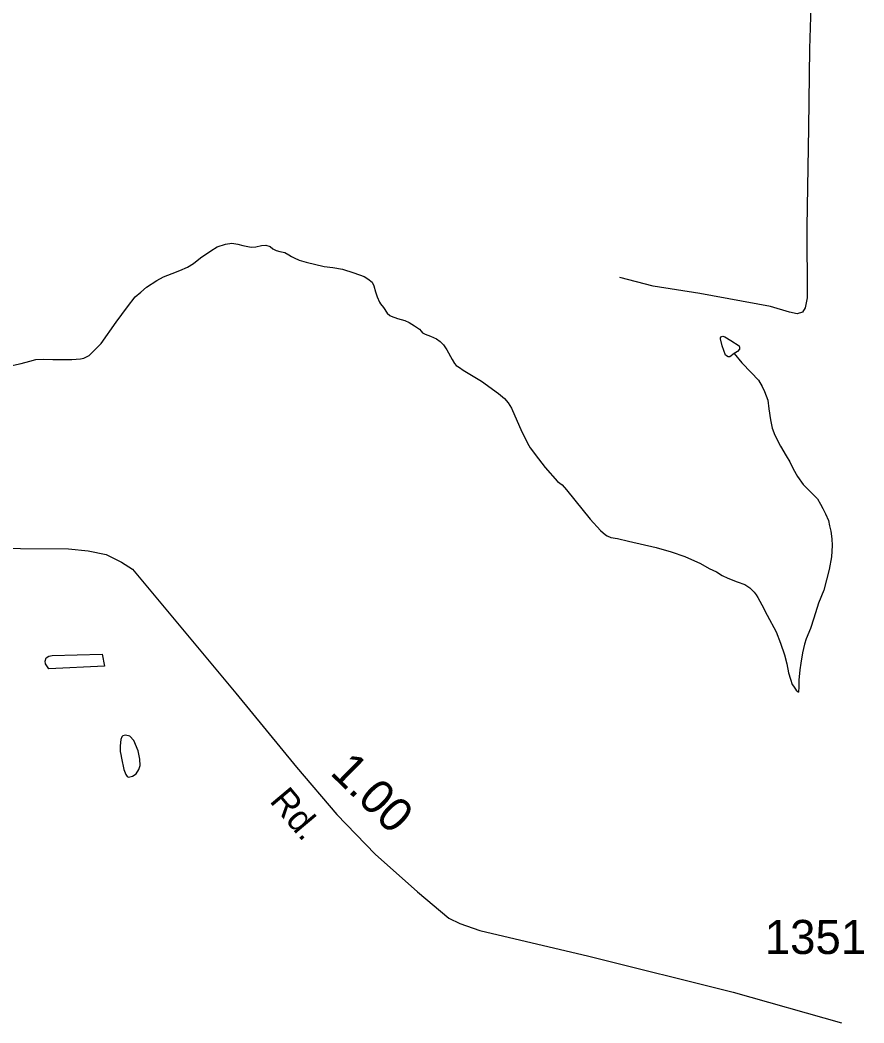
# Model space of a CAD drawing. Extents: x 2082433 to 2279600, y 546599 to 755198.
# Drawn here: x 2159193 to 2162287, y 614416 to 618095 of the extents above; entities that cross this region are included whole.
import ezdxf

# ---------------------------------------------------------------- set-up
doc = ezdxf.new("R2010")
doc.units = 0
for name, color, linetype in [('Exist Hydrographic Misc Water Feature', 7, 'Continuous'), ('Exist Road Non-System Type 51', 7, 'Continuous'), ('Exist Road Secondary Mileage Hundredths English Label', 7, 'Continuous'), ('Exist Road Secondary Type 51 Attributed', 7, 'Continuous'), ('Exist Road Secondary Type 51 Label', 7, 'Continuous'), ('Exist Road Secondary Type 51 Number Label', 7, 'Continuous')]:
    doc.layers.add(name, color=color, linetype=linetype)

msp = doc.modelspace()

# ---------------------------------------------------------------- linework, layer by layer
at = {"layer": 'Exist Hydrographic Misc Water Feature'}
for points in [[(2159158, 616826.6), (2159196.4, 616834.6), (2159228.4, 616843.1), (2159250.3, 616849.1), (2159278.2, 616851.4), (2159312.2, 616849.5), (2159346.3, 616849.6), (2159382.2, 616849.9), (2159413.9, 616851.9), (2159425.8, 616854.2), (2159446.1, 616864.1), (2159468.1, 616886.3), (2159489.6, 616908.2), (2159545.2, 616986.6), (2159586.8, 617042.8), (2159614.5, 617079.1), (2159635, 617097.2), (2159656.7, 617115.4), (2159694.3, 617139.7), (2159718.2, 617153.5), (2159750, 617165.7), (2159778.1, 617176.1), (2159806.2, 617188.1), (2159827.9, 617202.2), (2159853.8, 617222.2), (2159891.9, 617248.5), (2159915.5, 617262.8), (2159945.6, 617272.8), (2159969.2, 617277), (2159991.6, 617273.2), (2160009.2, 617267.3), (2160039.4, 617261.5), (2160057.6, 617263.2), (2160077.3, 617267.5), (2160093.5, 617269.6), (2160109.5, 617263.9), (2160119.5, 617255.9), (2160131.4, 617250), (2160145.2, 617245.9), (2160163.6, 617241.9), (2160177.6, 617234.1), (2160187.6, 617228.1), (2160197.7, 617222.1), (2160215.5, 617214.2), (2160241.9, 617206.6), (2160307.8, 617190.9), (2160339.8, 617187.3), (2160374.2, 617181.3), (2160416, 617167.7), (2160454.2, 617153.8), (2160468.1, 617145.6), (2160483.9, 617133.9), (2160490.1, 617119.9), (2160496.2, 617097.9), (2160502.2, 617080), (2160510.4, 617060.1), (2160514.5, 617054.2), (2160524.9, 617040.1), (2160538.5, 617020.2), (2160548.9, 617010.5), (2160552.8, 617008.3), (2160577, 617000.6), (2160602.8, 616992.6), (2160619, 616984.9), (2160639.1, 616973), (2160657, 616960.9), (2160662.9, 616953.1), (2160668.7, 616947), (2160677.5, 616943.2), (2160697, 616935.4), (2160719.1, 616925.1), (2160733.3, 616915.3), (2160745.1, 616903.3), (2160757.7, 616885.7), (2160777.5, 616849.8), (2160785.7, 616835.6), (2160791.7, 616827.8), (2160804, 616819.8), (2160817.7, 616810.1), (2160884.2, 616770.4), (2160946.3, 616724.5), (2160968.2, 616706.6), (2160982.2, 616690.7), (2160994.7, 616671)], [(2161811, 616871.6), (2161795.4, 616859.4), (2161789.5, 616859.5), (2161779.4, 616865.5), (2161766.7, 616899.4), (2161760.8, 616925), (2161760.8, 616929.1), (2161762.6, 616933.3), (2161769, 616935.2), (2161776.8, 616933.2), (2161798.5, 616919.3), (2161828.8, 616899.8), (2161830.9, 616893.3), (2161830.7, 616887.7), (2161822.9, 616879.6), (2161811, 616871.6)], [(2161811, 616871.6), (2161839.3, 616837.7), (2161873.3, 616801.8), (2161899.8, 616773.9), (2161913.7, 616750.3), (2161921.7, 616732), (2161934.2, 616700.1), (2161938.3, 616668.3), (2161944.3, 616628.4), (2161950.4, 616598.3), (2161960.5, 616572.4), (2161981, 616532.4), (2162001.5, 616496.5), (2162015.2, 616474.5), (2162027.5, 616448.7), (2162043.7, 616420.8), (2162063.8, 616391), (2162091.9, 616363.2), (2162115.9, 616339.2), (2162128, 616319.6), (2162136.2, 616303.4), (2162146.3, 616283.6), (2162156.7, 616259.7), (2162160.6, 616239.6), (2162164.9, 616219.5), (2162168.8, 616191.8), (2162170.7, 616168), (2162167.2, 616125.9), (2162159.4, 616079.7), (2162149.8, 616041.8), (2162139.9, 616003.5), (2162120, 615955.4), (2162102.6, 615901.3), (2162090.7, 615863.3), (2162074.9, 615825.1), (2162069.2, 615805.3), (2162061.2, 615773.3), (2162055.2, 615735.3), (2162051.7, 615711.1), (2162047.4, 615673.1), (2162048.3, 615649.1), (2162046.2, 615629.2)], [(2160994.7, 616671), (2161006.6, 616642.8), (2161028.9, 616593.2), (2161053.3, 616543.3), (2161063.2, 616525.6), (2161093.5, 616485.7), (2161117.9, 616453.7), (2161163.7, 616402.1), (2161179.9, 616389.9), (2161196.1, 616372.1), (2161226.4, 616334.2), (2161282.8, 616264.5), (2161320.9, 616223), (2161339, 616206.9), (2161344.7, 616203.2), (2161359.1, 616197), (2161382.7, 616193.4), (2161423, 616183.6), (2161525, 616160.1), (2161579.5, 616144.6), (2161629.5, 616126.5), (2161687.4, 616101.1), (2161719.8, 616083.2), (2161745.8, 616071.2), (2161767.5, 616057.4), (2161787.6, 616047.4), (2161821.5, 616033.8), (2161849.6, 616023.9), (2161868, 616012.1), (2161884.2, 615996.3), (2161891.8, 615986.2), (2161897.7, 615976.4), (2161912.1, 615950.3), (2161932.2, 615912.4), (2161964.8, 615850.7), (2161980.8, 615808.9), (2161995.1, 615766.6), (2162003.5, 615733), (2162009.5, 615700.8), (2162017.5, 615676.9), (2162024.1, 615657.2), (2162028.2, 615650.9), (2162038.2, 615637.3), (2162046.2, 615629.2)], [(2159493.9, 615768.8), (2159502.3, 615724.9), (2159298.5, 615715.6), (2159286.2, 615733.7), (2159284.6, 615743.7), (2159288.3, 615755.7), (2159298.1, 615761.9), (2159310, 615763.8), (2159493.9, 615768.8)], [(2159564.5, 615387.4), (2159572.7, 615345.3), (2159580.2, 615327.5), (2159585, 615319.5), (2159590.5, 615317.4), (2159604.9, 615321.7), (2159618.6, 615329.8), (2159628.4, 615345.8), (2159632.5, 615359.8), (2159632.1, 615383.7), (2159626.2, 615413.8), (2159610, 615451.6), (2159595.6, 615467.5), (2159579.6, 615471.5), (2159569.6, 615469.4), (2159565.9, 615465.1), (2159562, 615455.2), (2159560.1, 615433.1), (2159560.1, 615411.2), (2159562, 615401.2), (2159564.5, 615387.4)]]:
    msp.add_lwpolyline(points, dxfattribs=at)
at = {"layer": 'Exist Road Non-System Type 51'}
msp.add_lwpolyline([(2162094.5, 618225.4), (2162087.5, 617989.5), (2162084, 617699.4), (2162077.9, 617335.9), (2162078.8, 617075.5), (2162071.8, 617038.8), (2162061.3, 617023.1), (2162042.1, 617017.8), (2162014.1, 617023.1), (2161944.2, 617044), (2161685.5, 617091.2), (2161514.3, 617119.2), (2161391.9, 617150.6)], dxfattribs=at)
at = {"layer": 'Exist Road Secondary Type 51 Attributed'}
msp.add_lwpolyline([(2158486.1, 616181.4), (2158921.5, 616166.1), (2159194.6, 616156.3), (2159370.2, 616154.9), (2159442.6, 616148), (2159508.8, 616134), (2159564.5, 616106.2), (2159604.9, 616081.1), (2159983.2, 615625.5), (2160206.2, 615353.8), (2160353.9, 615181), (2160494.6, 615034.7), (2160649.2, 614896.7), (2160764.9, 614800.6), (2160805.3, 614781.1), (2160877.8, 614754.6), (2161278.6, 614661.3), (2161807, 614529.3), (2162204.9, 614416)], dxfattribs=at)

# ---------------------------------------------------------------- texts
at = {"layer": 'Exist Road Secondary Mileage Hundredths English Label'}
msp.add_text('1.00', height=125, rotation=315.6099, dxfattribs=at).set_placement((2160325.4, 615331))
at = {"layer": 'Exist Road Secondary Type 51 Label'}
msp.add_text('Rd.', height=95, rotation=310.0317, dxfattribs=at).set_placement((2160104.5, 615229))
at = {"layer": 'Exist Road Secondary Type 51 Number Label'}
msp.add_text('1351', height=125, dxfattribs=at).set_placement((2161923, 614668.9))

doc.saveas('drawing.dxf')
